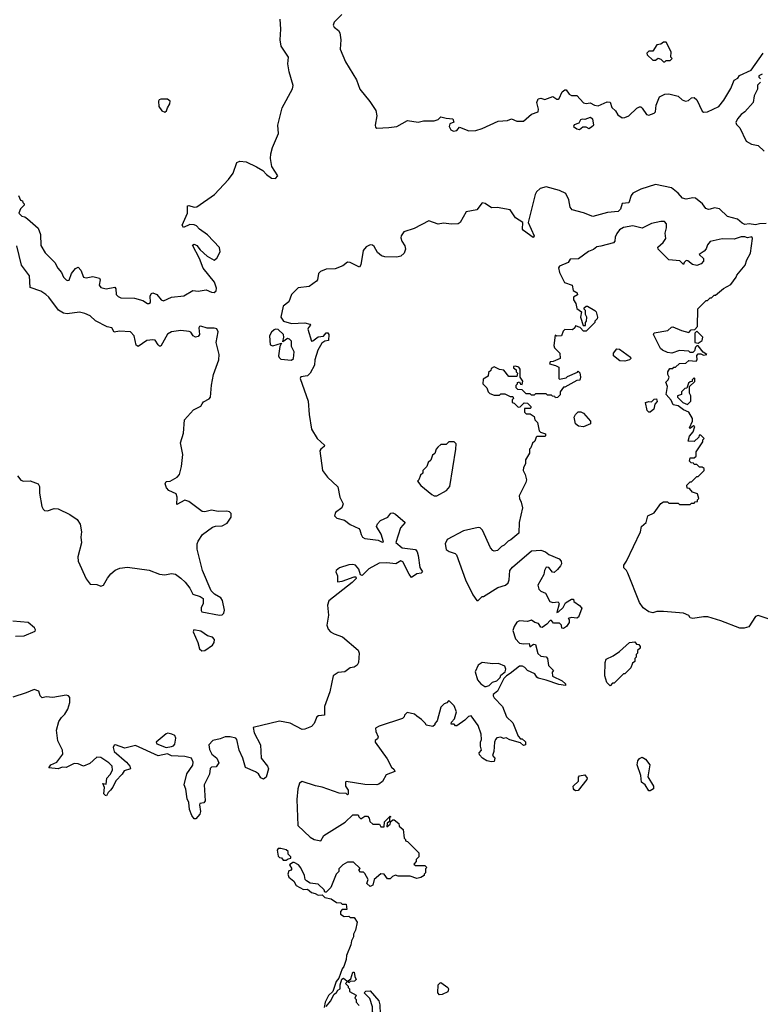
# Model space of a CAD drawing. Extents: x 2494106 to 2685573, y 758056 to 915185.
# Tile 276 of 507: x 2598906 to 2604460, y 850200 to 857586. Entities that reach past the tile are written whole.
import ezdxf

# ---------------------------------------------------------------- set-up
doc = ezdxf.new("R2010")
doc.units = 0

msp = doc.modelspace()

# ---------------------------------------------------------------- linework, layer by layer
at = {"layer": '0CON05XD'}
for points in [[(2601322.5, 857625), (2601265, 857567.5), (2601257.8, 857545), (2601265, 857530), (2601295.9, 857505.9), (2601306.6, 857486.6), (2601315.3, 857435), (2601309.1, 857365), (2601349.3, 857269.3), (2601431.1, 857135), (2601457.5, 857065), (2601532.6, 856972.6), (2601576.9, 856905), (2601584.4, 856865), (2601572.5, 856795), (2601575, 856780), (2601585, 856773.3), (2601675, 856778), (2601735, 856786), (2601815, 856828.8), (2601895, 856818), (2601935, 856826.7), (2602015, 856827.1), (2602043.1, 856836.9), (2602065, 856858), (2602103.6, 856846.4), (2602155, 856842.5), (2602161.7, 856818.3), (2602132.5, 856805), (2602126.2, 856785), (2602138.8, 856758.8), (2602158.8, 856748.8), (2602183.8, 856755), (2602205, 856780), (2602275, 856752.9), (2602327.5, 856755), (2602375, 856768.9), (2602495, 856825.6), (2602565, 856829.4), (2602595, 856842.5), (2602635, 856824.3), (2602684.4, 856825.6), (2602745, 856878), (2602793.8, 856896.2), (2602796.7, 856915), (2602783.8, 856965), (2602795, 856992.5), (2602813.6, 856996.4), (2602845, 856986.7), (2602905, 857010), (2602935, 856990), (2602945, 856990), (2602952.5, 856995), (2602973.3, 857045), (2602995, 857060), (2603005, 857060), (2603027, 857027), (2603045, 857017.5), (2603085, 857017.5), (2603135, 856962.5), (2603155, 856956.7), (2603185, 856963.3), (2603216.2, 856946.2)], [(2598898.3, 856268.3), (2598911.7, 856231.7), (2598928.3, 856228.3), (2598930, 856215), (2598940, 856205), (2598940, 856195), (2598911.7, 856168.3), (2598900, 856135), (2598923, 856113), (2598945, 856107.5), (2598965, 856093.3), (2599045, 856023.3), (2599061.4, 855975), (2599065, 855892.5), (2599096.6, 855836.6), (2599170, 855765), (2599191.7, 855721.7), (2599220.7, 855690.7), (2599234.3, 855654.3), (2599255, 855633.8), (2599265, 855628.8), (2599277.7, 855632.3), (2599295, 855683.3), (2599325, 855720), (2599345, 855730), (2599365, 855707.5), (2599383.9, 855653.9), (2599405, 855650), (2599455, 855659.2), (2599505, 855646.7), (2599508.8, 855635), (2599502.5, 855595), (2599515, 855576.2), (2599555, 855568), (2599618.8, 855578.8), (2599626.1, 855566.1), (2599630, 855525), (2599645, 855508.6), (2599665, 855498.6), (2599765.9, 855495.9), (2599828.8, 855478.8), (2599865, 855456.7), (2599875, 855456.7), (2599886, 855465), (2599884, 855515), (2599895, 855533.3), (2599905, 855536.7), (2599934.3, 855524.3), (2599966.2, 855485), (2599985, 855477.1), (2600045, 855504.3), (2600136.4, 855513.6), (2600204.6, 855555.4), (2600245, 855550), (2600305, 855560), (2600345, 855541.1), (2600365, 855540.6), (2600378.8, 855551.2), (2600381.1, 855571.1), (2600366.5, 855616.5), (2600281.7, 855721.7), (2600254.2, 855794.2), (2600202.5, 855895), (2600215, 855902.5), (2600235, 855893.3), (2600260.5, 855860.5), (2600312.1, 855812.1), (2600365, 855783.3), (2600385, 855796.2), (2600408.8, 855845), (2600405, 855876.7), (2600315, 855971.4), (2600254.4, 856014.4), (2600230.9, 856040.9), (2600215, 856047.5), (2600181.2, 856048.8), (2600135, 856027.5), (2600124, 856045), (2600164.3, 856135), (2600165, 856190), (2600175, 856192), (2600215, 856179.4), (2600235, 856183.1), (2600366.2, 856273.8), (2600472.2, 856387.8), (2600506.9, 856435), (2600533.9, 856516.1), (2600556.1, 856523.9), (2600605, 856520.5), (2600683, 856483), (2600729.2, 856455), (2600755.8, 856425), (2600795, 856397.1), (2600825, 856395.7), (2600841.4, 856415), (2600796.9, 856485), (2600786.2, 856545), (2600790.1, 856579.9), (2600802.9, 856627.1), (2600846.4, 856733.6), (2600841.8, 856795), (2600873.3, 856925), (2600951.3, 857068.7), (2600956.6, 857093.4), (2600927.1, 857195), (2600916.5, 857255), (2600921.1, 857305), (2600866.8, 857386.8), (2600858.5, 857435), (2600863.8, 857515), (2600859.3, 857589.3)], [(2603745, 857270), (2603755, 857280), (2603785, 857280), (2603800, 857295), (2603790, 857305), (2603792.5, 857345), (2603755, 857417.5), (2603735, 857416.7), (2603715, 857403.3), (2603683.3, 857396.7), (2603655, 857350), (2603625, 857350), (2603610, 857335), (2603611.7, 857321.7), (2603655, 857282.5), (2603675, 857282.5), (2603695, 857297.5), (2603715, 857290), (2603735, 857270), (2603745, 857270)], [(2603216.2, 856946.2), (2603245, 856940), (2603310.7, 856969.3), (2603335, 856967.5), (2603347, 856927), (2603375, 856902.5), (2603392, 856872), (2603425, 856850), (2603445, 856852), (2603473.3, 856865), (2603535, 856923.3), (2603555, 856933.3), (2603565, 856933.3), (2603575, 856923.3), (2603605.8, 856875.8), (2603625, 856870), (2603665, 856884.2), (2603674, 856895), (2603679.4, 856945), (2603705, 857008), (2603745, 857027.5), (2603775, 857030), (2603845, 857012), (2603875, 856984), (2603900, 856975), (2603921.2, 856978.8), (2603945, 857001.2), (2603965, 857002), (2603984, 856985), (2604025, 856898.8), (2604035, 856892.5), (2604065, 856896), (2604148.8, 856935), (2604186.6, 856983.4), (2604239.7, 857070.3), (2604265, 857132.5), (2604291.7, 857148.3), (2604305, 857167.5), (2604392.3, 857207.7), (2604482.5, 857335)], [(2604475, 857176.7), (2604450, 857165), (2604450, 857155), (2604461.7, 857141.7)], [(2604461.7, 857118.3), (2604440, 857095), (2604440, 857065), (2604413.8, 857015), (2604405.8, 856965), (2604344, 856895), (2604315.8, 856874.2), (2604288.3, 856841.7), (2604276.2, 856815), (2604281.2, 856801.2), (2604306, 856775), (2604353.3, 856675), (2604393.4, 856653.4), (2604445, 856641.4), (2604489.1, 856599.1)], [(2599995, 856891.9), (2600007.9, 856902.1), (2600013.8, 856925), (2600032.1, 856955), (2600033.6, 856975), (2600015, 856991.2), (2599965, 856991.1), (2599952, 856985), (2599946.9, 856975), (2599950.6, 856935), (2599973.1, 856903.1), (2599995, 856891.9)], [(2603105, 856763.3), (2603128.3, 856781.7), (2603151.7, 856781.7), (2603175, 856770), (2603195, 856782.5), (2603211.7, 856798.3), (2603205, 856840), (2603185, 856852.5), (2603143, 856837), (2603125, 856840), (2603112.5, 856835), (2603100, 856810), (2603065, 856797.5), (2603060, 856785), (2603085, 856767.5), (2603105, 856763.3)], [(2604505, 856056.4), (2604455, 856055.4), (2604425, 856046.2), (2604375.8, 856054.2), (2604345, 856049.6), (2604325, 856059.1), (2604290, 856090), (2604215, 856110.5), (2604155, 856167.1), (2604115.9, 856174.1), (2604085, 856163.8), (2604071.7, 856161.7), (2604050.7, 856170.7), (2604027.5, 856205), (2603975, 856246.7), (2603955, 856250), (2603905, 856238.8), (2603876.1, 856246.1), (2603844.2, 856284.2), (2603795, 856326), (2603675, 856349.2), (2603565, 856315.8), (2603505, 856284), (2603492.1, 856267.9), (2603475, 856213.3), (2603423.7, 856206.4), (2603410.9, 856165), (2603395, 856146.9), (2603315, 856140.8), (2603205, 856108.6), (2603135, 856137.1), (2603049.1, 856159.1), (2603035, 856180), (2603024.4, 856235), (2603002.5, 856282.5), (2602955, 856305.5), (2602855, 856331.1), (2602810.1, 856319.9), (2602781.8, 856295), (2602771.8, 856275), (2602733.8, 856123.8), (2602720, 856065), (2602763.3, 855965), (2602757.5, 855952.5), (2602683.3, 856005), (2602677.5, 856015), (2602680, 856065), (2602625, 856100), (2602585, 856160), (2602486.8, 856176.8), (2602445, 856175.7), (2602396.1, 856206.1), (2602375, 856211.1), (2602335, 856160), (2602254.7, 856145.3), (2602208.8, 856065), (2602195, 856055.8), (2602145, 856051.1), (2602085, 856060.6), (2602043.4, 856053.4), (2601973.9, 856076.1), (2601865, 856019.1), (2601787.5, 855995), (2601767.5, 855965), (2601765, 855950), (2601772.7, 855925), (2601795, 855890), (2601798.9, 855865), (2601788.6, 855835), (2601765, 855812.2), (2601735, 855805.4), (2601645, 855806), (2601618.6, 855815), (2601589.5, 855839.5), (2601565, 855885.5), (2601552, 855895), (2601535, 855896.8), (2601505, 855881.2), (2601482.5, 855855), (2601464, 855746), (2601455, 855730), (2601385, 855763.6), (2601365, 855766), (2601329.5, 855740.5), (2601272.4, 855717.6), (2601205, 855714.7), (2601162, 855698), (2601146.7, 855683.3), (2601138.6, 855635), (2601130.8, 855625), (2601076.6, 855583.4), (2600995, 855573.5), (2600944.6, 855525), (2600925, 855470.8), (2600883, 855437), (2600864.6, 855355), (2600885, 855325.7), (2600945, 855307.5), (2601045, 855313.3), (2601081.7, 855301.7), (2601087.5, 855295), (2601071.7, 855278.3), (2601068, 855265), (2601094, 855174), (2601105, 855176), (2601145, 855206.2), (2601185, 855212.5), (2601205, 855238), (2601215.8, 855235.8), (2601223.8, 855225), (2601221.7, 855178.3), (2601195, 855173.8), (2601171.2, 855158.8), (2601142.8, 855107.2), (2601119.2, 855035), (2601117.5, 854995), (2601084, 854935), (2601064.3, 854915.7), (2601015, 854907.5), (2601010, 854895), (2601068.6, 854725), (2601076.2, 854623.8), (2601095.6, 854515), (2601135.8, 854445), (2601191.2, 854395), (2601188.8, 854385), (2601164, 854365), (2601157.7, 854352.3), (2601177.1, 854205), (2601214, 854155), (2601292.1, 854082.1), (2601307.1, 854005), (2601331.4, 853955), (2601320.8, 853925), (2601275, 853890), (2601266.9, 853865), (2601285, 853847.8), (2601342.4, 853832.4), (2601385, 853799.2), (2601448.3, 853768.3), (2601457.9, 853757.9), (2601467.1, 853722.9), (2601476.7, 853705), (2601495, 853692.9), (2601595, 853681.2), (2601625, 853667.5), (2601635, 853670), (2601617, 853727), (2601583, 853783), (2601590, 853805), (2601611.7, 853828.3), (2601666.4, 853853.6), (2601690, 853885), (2601705, 853886.7), (2601725, 853876.7), (2601796.7, 853815), (2601761.2, 853775), (2601726.7, 853665), (2601775, 853624), (2601875, 853611.2), (2601887.1, 853595), (2601895.5, 853565.5), (2601907.1, 853477.1), (2601926.7, 853443.3), (2601917, 853433), (2601885, 853430), (2601845, 853402.5), (2601825.7, 853425.7), (2601778.8, 853518.8), (2601765, 853526.2), (2601726.8, 853503.2), (2601660.6, 853510.6), (2601602, 853508), (2601525, 853465.7), (2601475, 853417.5), (2601461.7, 853421.7), (2601449.2, 853465), (2601425, 853494.1), (2601405, 853499.5), (2601375, 853497.5)], [(2604028.3, 854418.3), (2604030, 854435), (2604040, 854445), (2604015, 854470), (2604001.7, 854468.3), (2604000, 854455), (2603965, 854422.5), (2603920, 854425), (2603928.3, 854461.7), (2603957.5, 854495), (2603970, 854535), (2603958.3, 854538.3), (2603935, 854520), (2603930, 854525), (2603951.2, 854575), (2603952.5, 854595), (2603923, 854643), (2603885, 854660), (2603845, 854688.8), (2603807, 854697), (2603790.7, 854730.7), (2603753.3, 854775), (2603763.3, 854835), (2603752.5, 854867.5), (2603770, 854885), (2603776.4, 854903.6), (2603767.5, 854925), (2603767.5, 854945), (2603781.7, 854968.3), (2603805, 854970), (2603811.7, 854978.3), (2603825, 854980), (2603853, 855007), (2603901.7, 855008.3), (2603925, 855030), (2603980, 855025), (2603987.5, 855035), (2603983, 855067), (2603995, 855080), (2604015, 855080), (2604035, 855070), (2604060, 855075), (2604031.7, 855091.7), (2603995, 855140), (2603985, 855140), (2603975, 855130), (2603967, 855103), (2603955, 855090), (2603935, 855090), (2603925, 855100), (2603855, 855103.8), (2603796.1, 855083.9), (2603765, 855088.8), (2603726.4, 855106.4), (2603710.7, 855120.7), (2603660, 855225), (2603665, 855237.5), (2603766.4, 855253.6), (2603795, 855280), (2603805, 855282.5), (2603870, 855255), (2603925, 855240), (2603941.7, 855258.3), (2603968.3, 855261.7), (2603990, 855285), (2603991.7, 855418.3), (2604055, 855480), (2604065, 855480), (2604085, 855500), (2604095, 855500), (2604115, 855520), (2604125, 855520), (2604185, 855570), (2604239.3, 855600.7), (2604280, 855655), (2604285, 855670), (2604346.1, 855743.9), (2604360, 855785), (2604386.7, 855835), (2604402.5, 855945), (2604396.4, 855956.4), (2604365, 855950), (2604345, 855957.5), (2604317, 855957), (2604265, 855940), (2604175, 855942.5), (2604085, 855922.5), (2604063, 855897), (2604053, 855867), (2604040, 855850), (2604002.5, 855825), (2604033.6, 855793.6), (2604033.3, 855775), (2604015.8, 855754.2), (2603985, 855742), (2603950.5, 855750.5), (2603917, 855777), (2603905, 855780), (2603890, 855765), (2603885, 855750), (2603857, 855777), (2603775, 855783.8), (2603693.3, 855865), (2603691.2, 855878.8), (2603732.5, 855915), (2603752.5, 855945), (2603747.5, 855985), (2603757.5, 856025), (2603757.5, 856055), (2603741.7, 856071.7), (2603715, 856072.5), (2603643, 856057), (2603573, 856023), (2603505, 856038.8), (2603433.4, 856026.6), (2603405, 856010), (2603385, 855982.5), (2603372.5, 855955), (2603370, 855925), (2603358.3, 855911.7), (2603265, 855886.7), (2603235, 855882.5), (2603208.3, 855861.7), (2603171.7, 855848.3), (2603097, 855793), (2603035, 855790), (2603020, 855765), (2602953.9, 855736.1), (2602946.7, 855725), (2602955, 855690), (2602992.5, 855615), (2603050, 855595), (2603057.5, 855555), (2603087, 855537), (2603088.3, 855521.7), (2603060, 855505), (2603060, 855485), (2603077, 855457), (2603085, 855420), (2603120, 855395), (2603112.5, 855355), (2603131.7, 855291.7), (2603148.3, 855291.7), (2603150, 855315), (2603157.5, 855325), (2603160, 855355), (2603150, 855375), (2603150, 855405), (2603140, 855415), (2603140, 855425), (2603153, 855437), (2603165, 855437.5), (2603220, 855405), (2603230, 855395), (2603240, 855355), (2603237, 855343), (2603220, 855325), (2603220, 855315), (2603155, 855250), (2603135, 855250), (2603108.3, 855278.3), (2603075, 855290), (2603070, 855275), (2603051.7, 855258.3), (2602995, 855262.5), (2602981.7, 855248.3), (2602970, 855215), (2602932.5, 855212.5), (2602921.7, 855218.3), (2602911.7, 855141.7), (2602916.7, 855125), (2602957.5, 855085), (2602960, 855045), (2602907, 855023), (2602885, 855020), (2602880, 855005), (2602925, 854992.5), (2602948.3, 854978.3), (2602950, 854895), (2602955, 854890), (2603005, 854900), (2603015, 854910), (2603088.3, 854941.7), (2603095, 854950), (2603107, 854937), (2603112.5, 854905), (2603107, 854883), (2603085, 854880), (2602995, 854830), (2602985, 854830), (2602960, 854795), (2602958.3, 854771.7), (2602938.3, 854751.7), (2602925, 854750), (2602918.3, 854758.3), (2602901.7, 854761.7), (2602895, 854770), (2602865, 854770), (2602855, 854780), (2602775, 854780), (2602765, 854770), (2602745, 854770), (2602735, 854780), (2602705, 854780), (2602675, 854810), (2602641.7, 854811.7), (2602630, 854825), (2602630, 854845), (2602640, 854855), (2602640, 854865), (2602655, 854870), (2602661.7, 854851.7), (2602675, 854850), (2602680, 854875), (2602660, 854905), (2602660, 854965), (2602648.3, 854978.3), (2602625, 854987.5), (2602610, 854985), (2602610, 854975), (2602628.3, 854958.3), (2602630, 854945), (2602640, 854935), (2602635, 854910), (2602575, 854910), (2602537, 854957), (2602505, 854962.5), (2602465, 854982.5), (2602441.7, 854968.3), (2602440, 854955), (2602421.7, 854938.3), (2602418.3, 854911.7), (2602381.7, 854888.3), (2602380, 854855), (2602410, 854825), (2602420, 854795), (2602431.7, 854781.7), (2602465, 854770), (2602505, 854770), (2602515, 854780), (2602545, 854780), (2602585, 854760), (2602605, 854760), (2602610, 854745), (2602600, 854735), (2602600, 854715), (2602615, 854710), (2602645, 854680), (2602658.3, 854681.7), (2602688.3, 854711.7), (2602715, 854710), (2602740, 854685), (2602740, 854675), (2602735, 854670), (2602691.7, 854668.3), (2602691.7, 854641.7), (2602705, 854630), (2602735, 854630), (2602765, 854610), (2602770, 854585), (2602790, 854565), (2602801.7, 854501.7), (2602811.7, 854491.7), (2602848.3, 854478.3), (2602850, 854465), (2602845, 854460), (2602785, 854460), (2602780, 854455), (2602770, 854425), (2602751.7, 854408.3), (2602740, 854375), (2602730, 854365), (2602730, 854335), (2602700, 854285), (2602700, 854255), (2602683, 854227), (2602682.5, 854205), (2602697.5, 854175), (2602706.7, 854135), (2602702.5, 854115), (2602652.5, 854015), (2602653, 853993), (2602667, 853967), (2602677.5, 853925), (2602652.5, 853815), (2602650, 853735), (2602590, 853685), (2602570, 853675), (2602540, 853645), (2602520, 853635), (2602490, 853605), (2602465, 853600), (2602453.6, 853603.6), (2602437.5, 853625), (2602376.1, 853756.1), (2602360, 853775), (2602344.1, 853775.9), (2602235, 853751.2), (2602112.7, 853687.3), (2602097.5, 853655), (2602105, 853612.5), (2602126.4, 853596.4), (2602171.2, 853581.2), (2602180.7, 853570.7), (2602248.8, 853385), (2602305, 853272.5), (2602335, 853230), (2602345, 853230), (2602375, 853260), (2602385, 853260), (2602493, 853327), (2602550, 853345), (2602568.3, 853361.7), (2602577, 853383), (2602582.5, 853455), (2602600.7, 853479.3), (2602745, 853602.5), (2602815, 853607.5), (2602850, 853595), (2602874, 853574), (2602951.2, 853541.2), (2602965.7, 853525), (2602968.6, 853505), (2602960.9, 853489.1), (2602939.7, 853460.3), (2602915, 853440), (2602900.7, 853440.7), (2602875, 853477.5), (2602855, 853480), (2602842.5, 853455), (2602837.5, 853425), (2602792.5, 853345), (2602800, 853315), (2602815, 853300), (2602850, 853285), (2602880.5, 853220.5), (2602905, 853213.3), (2602945, 853220), (2602952.5, 853205), (2602935, 853140), (2602946.4, 853143.6), (2602982.5, 853177.5), (2602998.3, 853211.7), (2603045, 853240), (2603058.3, 853238.3), (2603061.7, 853221.7), (2603105, 853192.5), (2603121.7, 853171.7), (2603097.5, 853105), (2603083, 853097), (2603045, 853102), (2603020, 853095), (2603026.7, 853086.7), (2603026.7, 853065), (2603007.5, 853035), (2602985, 853020), (2602971.7, 853021.7), (2602970, 853045), (2602955, 853060), (2602908.3, 853058.3), (2602895, 853080), (2602885, 853080), (2602859.3, 853050.7), (2602825, 853027.5), (2602815, 853030), (2602796.1, 853056.1), (2602770, 853065), (2602745, 853082.5), (2602715, 853072.5), (2602655, 853077.5), (2602635, 853067.5), (2602613.3, 853035), (2602604, 853005), (2602625, 852942.5), (2602655, 852910), (2602685, 852903.3), (2602726.7, 852906.7), (2602732.5, 852882.5), (2602758.3, 852901.7), (2602775, 852900), (2602792.3, 852832.3), (2602815, 852811.2), (2602855, 852807.5), (2602863.3, 852795), (2602871.7, 852741.7), (2602910, 852705), (2602898.3, 852691.7), (2602901.7, 852661.7), (2602975, 852627.5), (2603000, 852605), (2602998.3, 852591.7), (2602948.3, 852598.3), (2602855, 852632.5), (2602795, 852646.7), (2602783.3, 852655), (2602769.3, 852679.3), (2602715, 852703.3), (2602695, 852727.5), (2602676.4, 852736.4), (2602653.9, 852736.1), (2602585, 852682), (2602556.1, 852663.9), (2602537, 852643), (2602490.5, 852549.5), (2602457.5, 852525), (2602457.5, 852515), (2602465, 852500), (2602527.5, 852435), (2602557.5, 852355), (2602605, 852310), (2602645, 852210), (2602661.7, 852191.7), (2602675, 852190), (2602698.3, 852168.3), (2602700, 852145), (2602685, 852140), (2602661.7, 852161.7), (2602583, 852183), (2602555, 852197.5), (2602535, 852193.3), (2602515, 852202.5), (2602485, 852197.5), (2602473.9, 852186.1), (2602466.7, 852165), (2602463, 852097), (2602452.5, 852065), (2602470, 852045), (2602465, 852020), (2602445, 852017.5), (2602410, 852025), (2602377.5, 852045), (2602355, 852070), (2602353, 852087), (2602370, 852105), (2602362.5, 852135), (2602362.5, 852165), (2602370, 852185), (2602367.5, 852225), (2602345, 852290), (2602292.5, 852362.5), (2602271.2, 852358.8), (2602245, 852330), (2602185, 852287.5), (2602175, 852287.5), (2602165, 852300), (2602141.7, 852301.7), (2602143.3, 852315), (2602168, 852342), (2602183, 852393), (2602165, 852440), (2602130, 852475), (2602123, 852477), (2602108.3, 852461.7), (2602090, 852455), (2602065, 852430), (2602037.5, 852325), (2602020, 852305), (2602020, 852295), (2602005, 852282.5), (2601955, 852292.5), (2601950, 852305), (2601920, 852335), (2601885, 852360)], [(2600274.4, 854705.6), (2600285, 854720), (2600327.6, 854742.4), (2600336.4, 854753.6), (2600344.6, 854845), (2600359.6, 854925), (2600399.6, 855035), (2600401.1, 855075), (2600379.5, 855165), (2600395.6, 855245), (2600385, 855266.4), (2600365, 855271.8), (2600311.6, 855271.6), (2600265, 855288.1), (2600255, 855285.7), (2600250.6, 855275), (2600255.6, 855224.4), (2600245, 855210), (2600225, 855204.2), (2600208, 855215), (2600190.8, 855240.8), (2600176.5, 855246.5), (2600115, 855253.8), (2600045, 855243.5), (2600015, 855226), (2599965, 855137.5), (2599955, 855137.5), (2599945, 855146.7), (2599920.9, 855180.9), (2599905, 855185.5), (2599860, 855180), (2599795, 855134), (2599780, 855145), (2599764.2, 855215), (2599738, 855245), (2599655, 855250), (2599615, 855242.5), (2599596.7, 855275), (2599561.7, 855281.7), (2599475, 855328), (2599435, 855364), (2599395, 855382), (2599355, 855392), (2599261.2, 855378.8), (2599234.5, 855384.5), (2599198.2, 855408.2), (2599124.5, 855504.5), (2599103.4, 855523.4), (2599065, 855550.6), (2598985.9, 855575.9), (2598980.9, 855665), (2598920.6, 855745), (2598885, 855890)], [(2600945, 855032.9), (2600959.2, 855045), (2600964.3, 855095), (2600945.4, 855135), (2600944.2, 855175), (2600929.7, 855189.7), (2600915, 855193.3), (2600880, 855170), (2600886.7, 855205), (2600884, 855225), (2600845, 855260.9), (2600825, 855264.4), (2600815, 855260), (2600795, 855243.1), (2600779.1, 855215), (2600785, 855147.5), (2600805, 855140), (2600870, 855160), (2600856.7, 855133.3), (2600845.8, 855065), (2600851.3, 855051.3), (2600865, 855040.6), (2600945, 855032.9)], [(2603995, 855160), (2604025, 855180), (2604030, 855205), (2603985, 855250), (2603970, 855235), (2603970, 855165), (2603995, 855160)], [(2603445, 855023.3), (2603406.1, 855026.1), (2603360, 855065), (2603360, 855085), (2603385, 855116.7), (2603405, 855113.3), (2603487.5, 855055), (2603490, 855045), (2603480, 855035), (2603445, 855023.3)], [(2603915, 854700), (2603940, 854725), (2603940, 854765), (2603930, 854785), (2603930, 854835), (2603968.3, 854871.7), (2603970, 854895), (2603965, 854900), (2603950, 854885), (2603948.3, 854871.7), (2603935, 854870), (2603921.7, 854858.3), (2603908.3, 854821.7), (2603895, 854820), (2603870, 854795), (2603870, 854775), (2603840, 854765), (2603840, 854755), (2603880, 854715), (2603915, 854700)], [(2603635, 854642.5), (2603623, 854643), (2603612.5, 854655), (2603600, 854715), (2603625, 854722.5), (2603645, 854720), (2603665, 854740), (2603681.7, 854741.7), (2603687, 854723), (2603668.3, 854701.7), (2603662.5, 854665), (2603635, 854642.5)], [(2598889.2, 854165), (2598915, 854131.2), (2598935, 854123.8), (2598985, 854127.5), (2599043.9, 854103.9), (2599053.8, 854085), (2599054.2, 854035), (2599072.5, 853935), (2599081.2, 853915), (2599093.3, 853905), (2599115, 853902), (2599165, 853918.8), (2599195, 853916.7), (2599283.2, 853873.2), (2599337, 853837), (2599360.5, 853800.5), (2599370, 853745), (2599364.3, 853705), (2599368.8, 853661.2), (2599343, 853557), (2599343.8, 853525), (2599405, 853392.5), (2599435, 853352.7), (2599485, 853348.9), (2599515, 853337.5), (2599535, 853344), (2599565, 853395.8), (2599590.1, 853429.9), (2599623.3, 853456.7), (2599657.8, 853472.2), (2599715, 853479.1), (2599877.5, 853457.5), (2599955, 853425.6), (2599995, 853421.9), (2600045, 853430.8), (2600075, 853425.7), (2600115, 853397.5), (2600146.2, 853366.2), (2600181.7, 853321.7), (2600205, 853276.2), (2600259.4, 853259.4), (2600283.3, 853245), (2600282.7, 853207.3), (2600266.7, 853175), (2600266.7, 853155), (2600273.3, 853145), (2600405, 853119.2), (2600425, 853121.2), (2600437.5, 853135), (2600442.7, 853157.3), (2600427.8, 853227.8), (2600415, 853248.8), (2600366.4, 853276.4), (2600342.4, 853302.4), (2600277.8, 853455), (2600236.4, 853615), (2600236.4, 853653.6), (2600245.5, 853675), (2600276.7, 853723.3), (2600352.1, 853777.9), (2600375, 853785.6), (2600425, 853788.2), (2600461.5, 853808.5), (2600492.5, 853855), (2600492.8, 853882.8), (2600478.8, 853895), (2600459.8, 853899.8), (2600395, 853897.8), (2600345, 853907.5), (2600295, 853894.3), (2600275.7, 853895.7), (2600175, 853971.1), (2600145, 853982.5), (2600085, 853950), (2600087.1, 854005), (2600080, 854030), (2600023.8, 854055), (2600006.2, 854075), (2599996.7, 854105), (2600005, 854122.5), (2600035.6, 854124.4), (2600086.2, 854155), (2600105.8, 854175), (2600120, 854235), (2600129.5, 854325), (2600111.7, 854411.7), (2600134.4, 854485), (2600142.5, 854585), (2600209.4, 854660.6), (2600264.3, 854685.7), (2600274.4, 854705.6)], [(2603135, 854532), (2603095.9, 854535.9), (2603073.3, 854555), (2603063.3, 854605), (2603073.3, 854625), (2603095, 854643.3), (2603115, 854643.8), (2603134.1, 854634.1), (2603187.5, 854575), (2603187.5, 854555), (2603135, 854532)], [(2602015, 854013.3), (2602035, 854014), (2602106.7, 854055), (2602132.5, 854085), (2602177.5, 854365), (2602180, 854405), (2602165, 854420), (2602125, 854420), (2602105, 854400), (2602065, 854400), (2602041.7, 854378.3), (2602030, 854365), (2602018.3, 854331.7), (2602001.7, 854318.3), (2601988.3, 854281.7), (2601970, 854265), (2601960, 854235), (2601930, 854205), (2601930, 854185), (2601911.7, 854168.3), (2601900, 854135), (2601890, 854125), (2601915, 854092.5), (2601997.5, 854025), (2602015, 854013.3)], [(2604595, 853067.5), (2604445, 853117.5), (2604425, 853110), (2604375, 853032.5), (2604338.3, 853021.7), (2604307.5, 853022.5), (2604165, 853076.2), (2604066.1, 853106.1), (2604035, 853106.7), (2603955, 853093.3), (2603935, 853100), (2603925, 853117.5), (2603885, 853133.3), (2603735, 853146.2), (2603685, 853146.7), (2603655, 853137.5), (2603625, 853143.3), (2603582.5, 853175), (2603553.9, 853213.9), (2603467.5, 853435), (2603457.5, 853455), (2603437.5, 853475), (2603437.5, 853495), (2603456.7, 853523.3), (2603562.5, 853745), (2603570, 853785), (2603603.3, 853815), (2603617, 853863), (2603665, 853887.5), (2603715, 853957.5), (2603735, 853970), (2603765, 853970), (2603775, 853960), (2603845, 853960), (2603855, 853950), (2603935, 853950), (2603945, 853960), (2603965, 853960), (2603971.7, 853968.3), (2603988.3, 853971.7), (2603990, 853985), (2604000, 853995), (2603988.3, 854028.3), (2603951.7, 854041.7), (2603928.3, 854068.3), (2603911.7, 854071.7), (2603910, 854095), (2603935, 854120), (2603945, 854120), (2603985, 854160), (2603995, 854160), (2604040, 854205), (2604038.3, 854218.3), (2604025, 854230), (2604005, 854230), (2603985, 854250), (2603965, 854250), (2603958.3, 854258.3), (2603941.7, 854261.7), (2603930, 854275), (2603935, 854300), (2603965, 854300), (2603978.3, 854311.7), (2603980, 854345), (2604028.3, 854418.3)], [(2601375, 853497.5), (2601303.8, 853475), (2601278.8, 853455), (2601276.7, 853445), (2601290, 853415), (2601290, 853370), (2601325, 853373.3), (2601415, 853407.5), (2601427.5, 853407.5), (2601430, 853395), (2601400, 853365), (2601224.3, 853225.7), (2601213.3, 853195), (2601221.1, 853118.9), (2601208.9, 853045), (2601219.4, 853015), (2601238, 852995), (2601265, 852978.1), (2601326.7, 852956.7), (2601445.5, 852855.5), (2601451.4, 852835), (2601448, 852765), (2601435.8, 852744.2), (2601415, 852727.9), (2601385, 852724.2), (2601345, 852693.4), (2601295, 852687.6), (2601256.5, 852665), (2601231.8, 852545), (2601191.9, 852435), (2601191.7, 852368.3), (2601146.9, 852363.1), (2601135, 852355.6), (2601113.6, 852305), (2601093.6, 852283.6), (2601045, 852263.1), (2601025, 852262), (2600935, 852307.8), (2600855, 852323.3), (2600657.5, 852275), (2600664.3, 852235), (2600711.1, 852145), (2600717.5, 852045), (2600764.2, 851985), (2600772.9, 851965), (2600755, 851902.5), (2600735, 851887.5), (2600715, 851897.5), (2600697.7, 851927.7), (2600675, 851943.3), (2600600, 851975), (2600580, 852045), (2600550.8, 852105), (2600535.6, 852185), (2600526.9, 852196.9), (2600485, 852207.3), (2600446.4, 852206.4), (2600409.6, 852190.4), (2600355, 852178.8), (2600325.6, 852145), (2600330.3, 852110.3), (2600347, 852077), (2600384, 852045), (2600398.3, 852011.7), (2600378.3, 851981.7), (2600345, 851977.5), (2600335, 851967.5), (2600328.8, 851925), (2600308.1, 851881.9), (2600289.2, 851845), (2600296.7, 851725), (2600288.3, 851711.7), (2600257.5, 851705), (2600253.8, 851695), (2600262, 851645), (2600256.7, 851625), (2600228.3, 851591.7), (2600215, 851590), (2600197.5, 851615), (2600180.3, 851660.3), (2600174.2, 851714.2), (2600161.7, 851741.7), (2600152.7, 851812.7), (2600140.8, 851845), (2600160.5, 851929.5), (2600205.4, 851994.6), (2600206.3, 852016.3), (2600195.4, 852045.4), (2600145, 852059.4), (2600045, 852064.2), (2600015, 852078.8), (2599945, 852063.3), (2599775, 852141.4), (2599695, 852121.4), (2599624.3, 852145.7), (2599615, 852143.3), (2599607.5, 852125), (2599615, 852096.2), (2599708, 852015), (2599733.3, 851985), (2599737.5, 851965), (2599688.8, 851951.2), (2599674, 851925), (2599626, 851875), (2599605, 851827.5), (2599587.5, 851805), (2599570.7, 851789.3), (2599556.4, 851763.6), (2599550, 851765), (2599538.3, 851778.3), (2599542.5, 851825), (2599530, 851855), (2599555, 851850), (2599560, 851895), (2599585.5, 851924.5), (2599601.1, 851955), (2599599.4, 851985), (2599575, 852011.4), (2599515, 852050.9), (2599485, 852053.1), (2599433.1, 852006.9), (2599385, 851985.6), (2599345, 852002.9), (2599315, 852007.1), (2599255, 851976.2), (2599225, 851978), (2599195, 851966.2), (2599123.6, 851973.6), (2599140, 851995), (2599185, 852016.7), (2599229.2, 852075), (2599227.5, 852105), (2599192.2, 852175), (2599181.1, 852255), (2599199.4, 852320.6), (2599219.1, 852350.9), (2599245, 852375.8), (2599266.7, 852415), (2599281.9, 852465), (2599282.3, 852502.3), (2599272.5, 852515), (2599255, 852520), (2599155, 852502), (2599105, 852506.2), (2599075, 852500), (2599060, 852515), (2599049.5, 852549.5), (2599015, 852561.4), (2598955, 852537.5), (2598855, 852502.9)], [(2598875, 852961.2), (2598940, 852965), (2599022.3, 852997.7), (2599025, 853010), (2599016.9, 853025), (2598970, 853065), (2598853.6, 853073.6)], [(2600271.5, 852851.5), (2600295, 852854.4), (2600352, 852895), (2600365.7, 852915), (2600366.9, 852936.9), (2600352.9, 852952.9), (2600314.3, 852964.3), (2600265, 852998.6), (2600211.7, 853008.3), (2600208, 852995), (2600242.8, 852912.8), (2600255, 852866.2), (2600271.5, 852851.5)], [(2603335, 852590), (2603310, 852615), (2603293.3, 852665), (2603297, 852763), (2603305, 852790), (2603356.1, 852813.9), (2603405, 852847.5), (2603480, 852915), (2603518.3, 852918.3), (2603531.7, 852901.7), (2603548.3, 852898.3), (2603560, 852885), (2603558.3, 852871.7), (2603540, 852855), (2603540, 852835), (2603530, 852825), (2603530, 852805), (2603520, 852795), (2603518.3, 852771.7), (2603501.7, 852758.3), (2603490, 852725), (2603445, 852680), (2603435, 852680), (2603365, 852610), (2603351.7, 852608.3), (2603335, 852590)], [(2602405, 852583.3), (2602428, 852592), (2602453, 852617), (2602483.3, 852626.7), (2602508.3, 852651.7), (2602515, 852670), (2602546.7, 852693.3), (2602551.2, 852715), (2602545, 852737.5), (2602495.9, 852755.9), (2602453.8, 852753.8), (2602375, 852763.3), (2602343.8, 852745), (2602322.5, 852695), (2602338.8, 852635), (2602365, 852603.3), (2602395, 852583.3), (2602405, 852583.3)], [(2601885, 852360), (2601867, 852377), (2601812.5, 852387.5), (2601791.7, 852368.3), (2601790, 852355), (2601777, 852343), (2601603, 852287), (2601575, 852270), (2601577.5, 852245), (2601593.3, 852205), (2601589.3, 852190.7), (2601571.7, 852178.3), (2601572.5, 852165), (2601660.7, 852040.7), (2601695, 851977.5), (2601715, 851960), (2601720, 851945), (2601655, 851920), (2601628, 851872), (2601598.3, 851851.7), (2601585, 851846.7), (2601495, 851847.5), (2601355, 851870), (2601350, 851865), (2601350, 851835), (2601370, 851805), (2601370, 851775), (2601365, 851770), (2601355, 851780), (2601303, 851783), (2601175, 851827.5), (2601125, 851837.5), (2601025, 851870), (2601005, 851857.5), (2600991.9, 851815), (2600983.6, 851736.4), (2600991.2, 851541.2), (2601085, 851454.3), (2601115, 851435.7), (2601163.9, 851426.1), (2601186.2, 851465), (2601347.5, 851565), (2601405, 851620), (2601445, 851620), (2601450, 851605), (2601465, 851590), (2601495, 851610), (2601515, 851610), (2601527, 851597), (2601531.7, 851571.7), (2601555, 851550), (2601605, 851550), (2601615, 851530), (2601638.3, 851531.7), (2601641.7, 851568.3), (2601685, 851610), (2601690, 851605), (2601680, 851600), (2601678.3, 851571.7), (2601662.5, 851557.5), (2601660, 851530), (2601685, 851550), (2601690, 851570), (2601705, 851582.5), (2601715, 851583.3), (2601750, 851555), (2601752.5, 851535), (2601781.7, 851511.7), (2601790, 851445), (2601800, 851435), (2601800, 851425), (2601815, 851420), (2601900, 851335), (2601900, 851305), (2601880, 851285), (2601878.3, 851271.7), (2601861.7, 851251.7), (2601875, 851240), (2601945, 851240), (2601960, 851225), (2601950, 851215), (2601950, 851185), (2601940, 851175), (2601940, 851165), (2601915, 851150), (2601885, 851142.5), (2601835, 851160), (2601745, 851160), (2601725, 851167.5), (2601701.7, 851158.3), (2601685, 851140), (2601665, 851140), (2601640, 851175), (2601615, 851177.5), (2601564.2, 851135.8), (2601555, 851092.5), (2601535, 851082.5), (2601510, 851105), (2601520, 851135), (2601495, 851180), (2601485, 851190), (2601461.7, 851191.7), (2601450, 851205), (2601458.3, 851218.3), (2601410, 851265), (2601363.6, 851266.4), (2601330, 851245), (2601300, 851215), (2601300, 851195), (2601280, 851175), (2601240, 851075), (2601205, 851040), (2601195, 851040), (2601188.3, 851058.3), (2601145, 851100), (2601085, 851107.5), (2601056.1, 851126.1), (2601047.5, 851135), (2601042.5, 851165), (2601013.3, 851223.3), (2600997.5, 851245), (2600965, 851262.5), (2600955, 851262.5), (2600930, 851245), (2600947.5, 851215), (2600937, 851203), (2600925, 851200), (2600916.7, 851175), (2600923.9, 851153.9), (2600963, 851123), (2600980.5, 851090.5), (2601035, 851060), (2601065, 851062.5), (2601095, 851037.5), (2601121.7, 851031.7), (2601145, 851017.5), (2601175, 851020), (2601195, 851000), (2601241.7, 850991.7), (2601283, 850963), (2601315, 850960), (2601325, 850950), (2601355, 850950), (2601358.3, 850911.7), (2601325, 850910), (2601313, 850897), (2601312.5, 850875), (2601338.3, 850858.3), (2601375, 850860), (2601385, 850850), (2601415, 850850), (2601436.1, 850816.1), (2601424, 850755), (2601410, 850725), (2601410, 850705), (2601393.3, 850675), (2601388.8, 850645), (2601356.7, 850565), (2601353.8, 850535), (2601335.9, 850484.1), (2601323.8, 850465), (2601300, 850395), (2601278.3, 850371.7), (2601253.6, 850296.4), (2601222.5, 850265), (2601197.5, 850215), (2601190, 850175)], [(2600005, 852126), (2600045, 852133.8), (2600060.5, 852139.5), (2600069.4, 852150.6), (2600078.2, 852195), (2600069.4, 852215), (2600047.1, 852227.1), (2600017.5, 852232.5), (2600005, 852227.8), (2599930.8, 852165), (2599935, 852152.5), (2600005, 852126)], [(2603635, 851800), (2603625, 851800), (2603596.4, 851846.4), (2603570, 851865), (2603563.3, 851915), (2603536.2, 851995), (2603541.2, 852025), (2603555, 852042.5), (2603575, 852052.5), (2603599.3, 852039.3), (2603632.5, 851995), (2603617.5, 851905), (2603660, 851835), (2603660, 851815), (2603635, 851800)], [(2603075, 851802), (2603065, 851808.8), (2603058.8, 851815), (2603056.7, 851835), (2603096.1, 851873.9), (2603097, 851903), (2603105, 851912.5), (2603145, 851920), (2603162.5, 851895), (2603160, 851885), (2603095, 851804), (2603075, 851802)], [(2600905, 851280), (2600918.3, 851291.7), (2600940, 851295), (2600940, 851305), (2600920, 851325), (2600920, 851345), (2600905, 851357.5), (2600865, 851368.8), (2600845, 851367.5), (2600837.5, 851355), (2600845, 851310), (2600855, 851300), (2600868.3, 851298.3), (2600881.7, 851281.7), (2600905, 851280)], [(2601375, 850360), (2601370, 850375), (2601388.3, 850391.7), (2601405, 850440), (2601415, 850440), (2601418.3, 850408.3), (2601430, 850385), (2601417, 850373), (2601385, 850370), (2601375, 850360)], [(2601205, 850182.5), (2601236, 850224), (2601263.3, 850276.7), (2601283, 850287), (2601292.5, 850305), (2601310, 850315), (2601310, 850345), (2601322, 850388), (2601335, 850396.7), (2601360, 850375), (2601360, 850365), (2601350, 850355), (2601370, 850335), (2601370, 850325), (2601380, 850315), (2601380, 850295), (2601428.3, 850268.3), (2601420, 850245), (2601430, 850235), (2601430, 850215), (2601451.7, 850191.7)], [(2602055, 850270), (2602042.5, 850285), (2602043.6, 850346.4), (2602058.3, 850361.7), (2602065, 850362.5), (2602116.1, 850326.1), (2602122.5, 850315), (2602116.4, 850293.6), (2602075, 850272.5), (2602055, 850270)], [(2601615, 850110), (2601595, 850110), (2601588.3, 850118.3), (2601575, 850120), (2601553, 850143), (2601551.7, 850181.7), (2601532.5, 850242.5), (2601490, 850285), (2601501.7, 850298.3), (2601535, 850300), (2601600, 850225), (2601607.5, 850195), (2601610, 850125), (2601620, 850115), (2601615, 850110)]]:
    msp.add_lwpolyline(points, dxfattribs=at)

doc.saveas('drawing.dxf')
